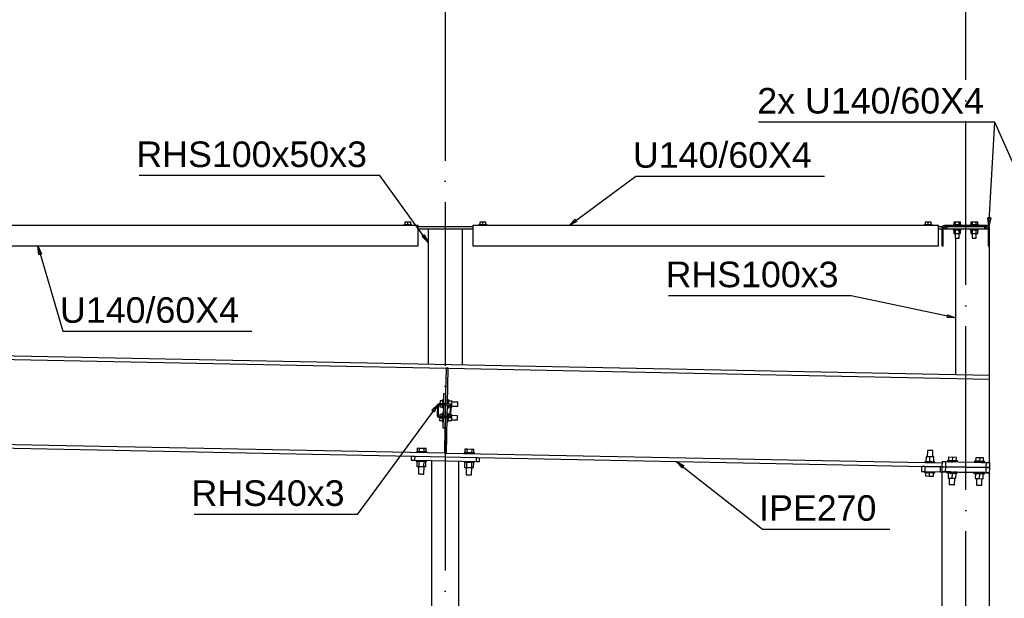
# Model space of a CAD drawing. Header units: millimetres. Extents: x 1814 to 94182, y 11562 to 49454.
# Tile 671 of 746: x 44415 to 44704, y 25424 to 25593. Entities that reach past the tile are written whole.
import ezdxf

# ---------------------------------------------------------------- set-up
doc = ezdxf.new("R2010")
doc.units = ezdxf.units.MM
doc.linetypes.add('ACAD_ISO04W100', pattern=[30, 24, -3, 0, -3])
for name, color, linetype in [('AS_Belki', 145, 'Continuous'), ('AS_Blachy', 30, 'Continuous'), ('AS_Sruby', 9, 'Continuous'), ('osie', 40, 'ACAD_ISO04W100')]:
    doc.layers.add(name, color=color, linetype=linetype)
doc.styles.add('ARIAL', font='arial.ttf')

msp = doc.modelspace()

# ---------------------------------------------------------------- linework, layer by layer
at = {"color": 7}
msp.add_line((44699.473, 25532.871), (44701.26, 25563.458), dxfattribs=at)
at = {"color": 0, "linetype": 'ByBlock', "lineweight": -2}
for p, q in [((44576.515, 25533.105), (44578.275, 25534.929)), ((44578.772, 25534.259), (44576.515, 25533.105)), ((44578.772, 25534.259), (44578.275, 25534.929)), ((44699.473, 25532.871), (44699.203, 25535.391)), ((44700.035, 25535.342), (44699.203, 25535.391)), ((44700.035, 25535.342), (44699.473, 25532.871)), ((44534.102, 25530.374), (44533.427, 25529.885)), ((44534.102, 25530.374), (44535.231, 25528.105)), ((44535.231, 25528.105), (44533.427, 25529.885)), ((44421.084, 25524.589), (44420.777, 25527.105)), ((44420.777, 25527.105), (44421.883, 25524.825)), ((44421.084, 25524.589), (44421.883, 25524.825)), ((44687.349, 25506.928), (44687.176, 25506.113)), ((44689.707, 25505.999), (44687.176, 25506.113)), ((44687.349, 25506.928), (44689.707, 25505.999)), ((44536.258, 25478.929), (44538.071, 25480.7)), ((44536.258, 25478.929), (44536.93, 25478.437)), ((44538.071, 25480.7), (44536.93, 25478.437)), ((44609.606, 25462.059), (44607.902, 25463.935)), ((44607.902, 25463.935), (44610.123, 25462.714)), ((44609.606, 25462.059), (44610.123, 25462.714))]:
    msp.add_line(p, q, dxfattribs=at)
at = {"color": 7}
for points in [[(44714.689, 25533.105), (44701.26, 25563.458), (44631.944, 25563.458)], [(44535.231, 25528.105), (44520.995, 25547.753), (44450.523, 25547.753)], [(44576.515, 25533.105), (44596.009, 25547.553), (44651.348, 25547.553)], [(44420.777, 25527.105), (44428.152, 25502.08), (44483.492, 25502.08)], [(44689.707, 25505.999), (44659.167, 25512.518), (44605.587, 25512.518)], [(44538.071, 25480.7), (44514.419, 25448.381), (44466.666, 25448.381)], [(44607.902, 25463.935), (44633.149, 25444.016), (44670.429, 25444.016)]]:
    msp.add_lwpolyline(points, dxfattribs=at)
at = {"layer": 'AS_Belki', "linetype": 'Continuous', "ltscale": 0.25}
for p, q in [((44532.232, 25533.105), (44389.231, 25533.105)), ((44532.232, 25527.105), (44532.232, 25533.105)), ((44684.707, 25533.105), (44548.231, 25533.105)), ((44548.231, 25533.105), (44548.231, 25527.105)), ((44684.707, 25527.105), (44684.707, 25533.105)), ((44698.908, 25533.105), (44686.508, 25533.105)), ((44535.231, 25532.105), (44535.231, 25492.391)), ((44545.231, 25492.191), (44545.231, 25532.105)), ((44685.708, 25532.305), (44685.708, 25527.105)), ((44686.108, 25527.105), (44686.108, 25532.305)), ((44698.908, 25532.705), (44686.508, 25532.705)), ((44691.408, 25532.105), (44694.008, 25532.105)), ((44696.408, 25532.105), (44699.308, 25532.105)), ((44699.308, 25532.305), (44699.308, 25527.105)), ((44699.708, 25527.105), (44699.708, 25532.305)), ((44689.707, 25529.355), (44689.707, 25489.307)), ((44389.231, 25527.105), (44532.232, 25527.105)), ((44548.231, 25527.105), (44684.707, 25527.105)), ((44685.708, 25527.105), (44686.108, 25527.105)), ((44699.308, 25527.105), (44699.708, 25527.105)), ((44699.707, 25489.108), (44699.707, 25527.105)), ((44699.707, 25489.108), (43948.308, 25504.108)), ((44382.05, 25494.429), (44540.45, 25491.267)), ((44540.45, 25491.267), (44541.05, 25491.255)), ((44541.05, 25491.255), (44699.707, 25488.087)), ((44699.708, 25463.603), (44699.708, 25489.108)), ((44537.932, 25480.385), (44537.871, 25477.285)), ((44538.173, 25477.429), (44538.229, 25480.229)), ((44539.541, 25480.803), (44538.391, 25480.826)), ((44538.535, 25480.523), (44539.535, 25480.503)), ((44539.541, 25480.803), (44539.535, 25480.503)), ((44539.535, 25480.503), (44540.335, 25480.487)), ((44540.341, 25480.787), (44539.541, 25480.803)), ((44540.341, 25480.787), (44540.335, 25480.487)), ((44540.335, 25480.487), (44541.335, 25480.467)), ((44541.491, 25480.764), (44540.341, 25480.787)), ((44541.629, 25480.161), (44541.573, 25477.361)), ((44541.87, 25477.205), (44541.932, 25480.305)), ((44538.311, 25476.826), (44539.461, 25476.803)), ((44539.467, 25477.103), (44538.467, 25477.123)), ((44539.467, 25477.103), (44539.461, 25476.803)), ((44539.461, 25476.803), (44540.261, 25476.788)), ((44540.267, 25477.087), (44539.467, 25477.103)), ((44540.267, 25477.087), (44540.261, 25476.788)), ((44540.261, 25476.788), (44541.411, 25476.765)), ((44541.267, 25477.068), (44540.267, 25477.087)), ((44539.952, 25466.312), (44381.552, 25469.474)), ((44390.833, 25468.268), (44530.63, 25465.477)), ((44536.208, 25464.166), (44536.208, 25043.905)), ((44540.475, 25466.301), (44539.952, 25466.312)), ((44540.552, 25466.3), (44540.475, 25466.301)), ((44685.758, 25463.401), (44540.552, 25466.3)), ((44544.208, 25043.905), (44544.208, 25464.006)), ((44549.833, 25465.094), (44685.737, 25462.381)), ((44687.209, 25460.851), (44685.708, 25460.881)), ((44685.708, 25460.881), (44685.708, 25044.705)), ((44695.207, 25460.692), (44690.208, 25460.791)), ((44699.708, 25460.602), (44698.206, 25460.632)), ((44699.708, 25047.965), (44699.708, 25460.602))]:
    msp.add_line(p, q, dxfattribs=at)
for centre, radius, start, end in [((44686.508, 25532.305), 0.8, 90, 180), ((44698.908, 25532.305), 0.8, 0, 90), ((44538.382, 25480.376), 0.45, 88.85637, 178.85637), ((44541.482, 25480.314), 0.45, 358.85637, 88.85637), ((44538.32, 25477.276), 0.45, 178.85637, 268.85637), ((44541.42, 25477.214), 0.45, 268.85637, 358.85637)]:
    msp.add_arc(centre, radius, start, end, dxfattribs=at)
at = {"layer": 'AS_Belki', "linetype": 'Continuous', "ltscale": 0.25, "extrusion": (1.13687e-12, 1.72204e-13, -1)}
msp.add_arc((-44686.508, 25532.305, 0), 0.4, 0, 90, dxfattribs=at)
at = {"layer": 'AS_Belki', "linetype": 'Continuous', "ltscale": 0.25, "extrusion": (1.28622e-12, 0, -1)}
msp.add_arc((-44698.908, 25532.305, 0), 0.4, 90, 180, dxfattribs=at)
at = {"layer": 'AS_Belki', "linetype": 'Continuous', "ltscale": 0.25, "extrusion": (0, 0, -1)}
for centre, start, end in [((-44538.529, 25480.223), 1.14363, 91.14363), ((-44538.473, 25477.423), 271.14363, 1.14363)]:
    msp.add_arc(centre, 0.3, start, end, dxfattribs=at)
at = {"layer": 'AS_Belki', "linetype": 'Continuous', "ltscale": 0.25, "extrusion": (-1.31601e-13, -3.00598e-13, -1)}
msp.add_arc((-44541.329, 25480.167, 0), 0.3, 91.14363, 181.14363, dxfattribs=at)
at = {"layer": 'AS_Belki', "linetype": 'Continuous', "ltscale": 0.25, "extrusion": (-1.19499e-13, 3.05611e-13, -1)}
msp.add_arc((-44541.273, 25477.367, 0), 0.3, 181.14363, 271.14363, dxfattribs=at)
at = {"layer": 'AS_Blachy', "linetype": 'Continuous', "ltscale": 0.25}
for p, q in [((44548.231, 25532.705), (44532.232, 25532.705)), ((44532.232, 25532.105), (44548.231, 25532.105)), ((44685.874, 25532.706), (44684.707, 25532.706)), ((44684.707, 25532.106), (44685.708, 25532.106)), ((44686.108, 25532.106), (44686.207, 25532.106)), ((44686.207, 25532.546), (44686.207, 25532.106)), ((44686.207, 25532.106), (44686.561, 25532.106)), ((44686.561, 25532.106), (44686.707, 25532.106)), ((44686.707, 25532.705), (44686.707, 25532.106)), ((44686.707, 25532.106), (44686.854, 25532.106)), ((44686.854, 25532.106), (44687.207, 25532.106)), ((44687.207, 25532.705), (44687.207, 25532.106)), ((44687.207, 25532.106), (44698.207, 25532.106)), ((44698.207, 25532.705), (44698.207, 25532.106)), ((44698.207, 25532.106), (44698.561, 25532.106)), ((44698.561, 25532.106), (44698.707, 25532.106)), ((44698.707, 25532.106), (44698.707, 25532.705)), ((44698.707, 25532.106), (44698.854, 25532.106)), ((44698.854, 25532.106), (44699.207, 25532.106)), ((44699.207, 25532.547), (44699.207, 25532.106)), ((44699.207, 25532.106), (44699.314, 25532.106)), ((44699.561, 25532.706), (44699.547, 25532.706)), ((44699.707, 25532.706), (44699.561, 25532.706)), ((44699.707, 25532.305), (44699.707, 25532.706)), ((44540.45, 25491.267), (44540.301, 25483.788)), ((44541.05, 25491.255), (44540.45, 25491.267)), ((44540.841, 25480.777), (44541.05, 25491.255)), ((44539.701, 25483.8), (44539.641, 25480.801)), ((44540.301, 25483.788), (44539.701, 25483.8)), ((44540.301, 25483.788), (44540.241, 25480.789)), ((44539.635, 25480.501), (44539.567, 25477.101)), ((44540.167, 25477.089), (44540.235, 25480.489)), ((44540.201, 25478.789), (44540.167, 25477.089)), ((44540.767, 25477.077), (44540.835, 25480.477)), ((44539.561, 25476.801), (44539.501, 25473.802)), ((44540.161, 25476.79), (44540.101, 25473.79)), ((44540.552, 25466.3), (44540.761, 25476.778)), ((44539.501, 25473.802), (44540.101, 25473.79)), ((44540.101, 25473.79), (44539.952, 25466.312)), ((44530.234, 25465.485), (44530.21, 25464.286)), ((44530.21, 25464.286), (44530.503, 25464.28)), ((44530.503, 25464.28), (44531.21, 25464.266)), ((44530.63, 25465.477), (44531.234, 25465.465)), ((44531.234, 25465.465), (44531.21, 25464.266)), ((44531.21, 25464.266), (44536.208, 25464.166)), ((44531.234, 25465.465), (44549.229, 25465.106)), ((44536.208, 25464.166), (44540.697, 25464.076)), ((44539.952, 25466.312), (44540.475, 25466.301)), ((44540.697, 25464.076), (44549.205, 25463.906)), ((44549.229, 25465.106), (44549.205, 25463.906)), ((44549.205, 25463.906), (44549.912, 25463.892)), ((44549.229, 25465.106), (44549.833, 25465.094)), ((44549.912, 25463.892), (44550.205, 25463.886)), ((44550.205, 25463.886), (44550.229, 25465.086)), ((44685.767, 25463.881), (44685.737, 25462.381)), ((44685.767, 25463.881), (44699.767, 25463.601)), ((44685.767, 25463.881), (44686.06, 25463.875)), ((44686.06, 25463.875), (44686.767, 25463.861)), ((44686.767, 25463.861), (44686.737, 25462.361)), ((44679.741, 25462.501), (44679.712, 25461.002)), ((44679.712, 25461.002), (44680.004, 25460.996)), ((44680.004, 25460.996), (44680.711, 25460.982)), ((44680.741, 25462.482), (44680.034, 25462.496)), ((44680.741, 25462.482), (44680.711, 25460.982)), ((44680.711, 25460.982), (44685.21, 25460.892)), ((44685.24, 25462.392), (44680.741, 25462.482)), ((44685.24, 25462.392), (44685.21, 25460.892)), ((44685.594, 25462.385), (44685.24, 25462.392)), ((44685.74, 25462.382), (44685.594, 25462.385)), ((44685.74, 25462.381), (44685.71, 25460.882)), ((44685.737, 25462.381), (44686.03, 25462.375)), ((44686.03, 25462.375), (44686.737, 25462.361)), ((44686.74, 25462.361), (44686.71, 25460.862)), ((44686.737, 25462.361), (44698.738, 25462.122)), ((44698.738, 25462.123), (44686.74, 25462.362)), ((44686.74, 25462.362), (44686.74, 25462.361)), ((44698.708, 25460.623), (44698.738, 25462.122)), ((44698.738, 25462.123), (44698.768, 25463.621)), ((44699.445, 25462.108), (44698.738, 25462.123)), ((44698.738, 25462.122), (44698.738, 25462.123)), ((44698.738, 25462.122), (44699.445, 25462.107)), ((44698.768, 25463.621), (44699.475, 25463.607)), ((44699.737, 25462.103), (44699.445, 25462.108)), ((44699.445, 25462.107), (44699.737, 25462.102)), ((44699.475, 25463.607), (44699.767, 25463.601)), ((44699.708, 25460.603), (44699.737, 25462.102)), ((44699.737, 25462.102), (44699.767, 25463.601)), ((44685.21, 25460.892), (44685.564, 25460.885)), ((44685.564, 25460.885), (44686.003, 25460.876)), ((44686.003, 25460.876), (44686.71, 25460.862)), ((44686.71, 25460.862), (44698.708, 25460.623)), ((44698.708, 25460.623), (44699.415, 25460.609)), ((44699.415, 25460.609), (44699.708, 25460.603))]:
    msp.add_line(p, q, dxfattribs=at)
at = {"layer": 'AS_Sruby', "linetype": 'Continuous', "ltscale": 0.25}
for p, q in [((44528.055, 25533.355), (44528.032, 25533.355)), ((44528.032, 25533.355), (44528.032, 25533.105)), ((44528.123, 25533.355), (44528.055, 25533.355)), ((44528.234, 25533.355), (44528.123, 25533.355)), ((44528.383, 25533.355), (44528.234, 25533.355)), ((44529.232, 25534.105), (44528.364, 25534.105)), ((44528.364, 25534.105), (44528.364, 25533.355)), ((44528.565, 25533.355), (44528.383, 25533.355)), ((44528.772, 25533.355), (44528.565, 25533.355)), ((44528.997, 25533.355), (44528.772, 25533.355)), ((44529.232, 25533.355), (44528.997, 25533.355)), ((44530.099, 25534.105), (44529.232, 25534.105)), ((44529.232, 25533.355), (44529.232, 25534.105)), ((44529.466, 25533.355), (44529.232, 25533.355)), ((44529.691, 25533.355), (44529.466, 25533.355)), ((44529.898, 25533.355), (44529.691, 25533.355)), ((44530.08, 25533.355), (44529.898, 25533.355)), ((44530.229, 25533.355), (44530.08, 25533.355)), ((44530.099, 25533.355), (44530.099, 25534.105)), ((44530.34, 25533.355), (44530.229, 25533.355)), ((44530.408, 25533.355), (44530.34, 25533.355)), ((44530.432, 25533.355), (44530.408, 25533.355)), ((44530.432, 25533.105), (44530.432, 25533.355)), ((44550.055, 25533.355), (44550.031, 25533.355)), ((44550.031, 25533.355), (44550.031, 25533.105)), ((44550.123, 25533.355), (44550.055, 25533.355)), ((44550.234, 25533.355), (44550.123, 25533.355)), ((44550.383, 25533.355), (44550.234, 25533.355)), ((44551.231, 25534.105), (44550.364, 25534.105)), ((44550.364, 25534.105), (44550.364, 25533.355)), ((44550.565, 25533.355), (44550.383, 25533.355)), ((44550.772, 25533.355), (44550.565, 25533.355)), ((44550.997, 25533.355), (44550.772, 25533.355)), ((44551.231, 25533.355), (44550.997, 25533.355)), ((44552.099, 25534.105), (44551.231, 25534.105)), ((44551.231, 25533.355), (44551.231, 25534.105)), ((44551.466, 25533.355), (44551.231, 25533.355)), ((44551.691, 25533.355), (44551.466, 25533.355)), ((44551.898, 25533.355), (44551.691, 25533.355)), ((44552.08, 25533.355), (44551.898, 25533.355)), ((44552.229, 25533.355), (44552.08, 25533.355)), ((44552.099, 25533.355), (44552.099, 25534.105)), ((44552.34, 25533.355), (44552.229, 25533.355)), ((44552.408, 25533.355), (44552.34, 25533.355)), ((44552.431, 25533.355), (44552.408, 25533.355)), ((44552.431, 25533.105), (44552.431, 25533.355)), ((44680.531, 25533.355), (44680.507, 25533.355)), ((44680.507, 25533.355), (44680.507, 25533.105)), ((44680.599, 25533.355), (44680.531, 25533.355)), ((44680.71, 25533.355), (44680.599, 25533.355)), ((44680.859, 25533.355), (44680.71, 25533.355)), ((44681.707, 25534.105), (44680.84, 25534.105)), ((44680.84, 25534.105), (44680.84, 25533.355)), ((44681.041, 25533.355), (44680.859, 25533.355)), ((44681.248, 25533.355), (44681.041, 25533.355)), ((44681.473, 25533.355), (44681.248, 25533.355)), ((44681.707, 25533.355), (44681.473, 25533.355)), ((44682.575, 25534.105), (44681.707, 25534.105)), ((44681.707, 25533.355), (44681.707, 25534.105)), ((44681.942, 25533.355), (44681.707, 25533.355)), ((44682.167, 25533.355), (44681.942, 25533.355)), ((44682.374, 25533.355), (44682.167, 25533.355)), ((44682.556, 25533.355), (44682.374, 25533.355)), ((44682.705, 25533.355), (44682.556, 25533.355)), ((44682.575, 25533.355), (44682.575, 25534.105)), ((44682.816, 25533.355), (44682.705, 25533.355)), ((44682.884, 25533.355), (44682.816, 25533.355)), ((44682.907, 25533.355), (44682.884, 25533.355)), ((44682.907, 25533.105), (44682.907, 25533.355)), ((44689.031, 25533.355), (44689.008, 25533.355)), ((44689.008, 25533.355), (44689.008, 25533.105)), ((44689.099, 25533.355), (44689.031, 25533.355)), ((44689.21, 25533.355), (44689.099, 25533.355)), ((44689.707, 25534.105), (44689.206, 25534.105)), ((44689.206, 25534.105), (44689.206, 25533.355)), ((44689.359, 25533.355), (44689.21, 25533.355)), ((44689.541, 25533.355), (44689.359, 25533.355)), ((44689.748, 25533.355), (44689.541, 25533.355)), ((44690.708, 25534.105), (44689.707, 25534.105)), ((44689.707, 25533.355), (44689.707, 25534.105)), ((44689.973, 25533.355), (44689.748, 25533.355)), ((44690.208, 25533.355), (44689.973, 25533.355)), ((44690.442, 25533.355), (44690.208, 25533.355)), ((44690.667, 25533.355), (44690.442, 25533.355)), ((44690.874, 25533.355), (44690.667, 25533.355)), ((44691.209, 25534.105), (44690.708, 25534.105)), ((44690.708, 25534.105), (44690.708, 25533.355)), ((44691.056, 25533.355), (44690.874, 25533.355)), ((44691.205, 25533.355), (44691.056, 25533.355)), ((44691.316, 25533.355), (44691.205, 25533.355)), ((44691.209, 25533.355), (44691.209, 25534.105)), ((44691.384, 25533.355), (44691.316, 25533.355)), ((44691.408, 25533.355), (44691.384, 25533.355)), ((44691.408, 25533.105), (44691.408, 25533.355)), ((44694.031, 25533.355), (44694.008, 25533.355)), ((44694.008, 25533.355), (44694.008, 25533.105)), ((44694.099, 25533.355), (44694.031, 25533.355)), ((44694.21, 25533.355), (44694.099, 25533.355)), ((44694.707, 25534.105), (44694.206, 25534.105)), ((44694.206, 25534.105), (44694.206, 25533.355)), ((44694.359, 25533.355), (44694.21, 25533.355)), ((44694.541, 25533.355), (44694.359, 25533.355)), ((44694.748, 25533.355), (44694.541, 25533.355)), ((44695.708, 25534.105), (44694.707, 25534.105)), ((44694.707, 25533.355), (44694.707, 25534.105)), ((44694.973, 25533.355), (44694.748, 25533.355)), ((44695.208, 25533.355), (44694.973, 25533.355)), ((44695.442, 25533.355), (44695.208, 25533.355)), ((44695.667, 25533.355), (44695.442, 25533.355)), ((44695.874, 25533.355), (44695.667, 25533.355)), ((44696.209, 25534.105), (44695.708, 25534.105)), ((44695.708, 25534.105), (44695.708, 25533.355)), ((44696.056, 25533.355), (44695.874, 25533.355)), ((44696.205, 25533.355), (44696.056, 25533.355)), ((44696.316, 25533.355), (44696.205, 25533.355)), ((44696.209, 25533.355), (44696.209, 25534.105)), ((44696.384, 25533.355), (44696.316, 25533.355)), ((44696.408, 25533.355), (44696.384, 25533.355)), ((44696.408, 25533.105), (44696.408, 25533.355)), ((44689.008, 25532.106), (44689.008, 25531.856)), ((44689.008, 25531.856), (44689.031, 25531.856)), ((44689.031, 25531.856), (44689.099, 25531.856)), ((44689.099, 25531.856), (44689.21, 25531.856)), ((44689.206, 25531.856), (44689.206, 25530.776)), ((44689.206, 25530.776), (44689.707, 25530.776)), ((44689.21, 25531.856), (44689.359, 25531.856)), ((44689.359, 25531.856), (44689.541, 25531.856)), ((44689.541, 25531.856), (44689.748, 25531.856)), ((44689.608, 25530.776), (44689.608, 25529.355)), ((44689.707, 25530.776), (44689.707, 25531.856)), ((44689.707, 25530.776), (44690.708, 25530.776)), ((44689.748, 25531.856), (44689.973, 25531.856)), ((44689.973, 25531.856), (44690.208, 25531.856)), ((44690.208, 25531.856), (44690.442, 25531.856)), ((44690.442, 25531.856), (44690.667, 25531.856)), ((44690.667, 25531.856), (44690.874, 25531.856)), ((44690.708, 25531.856), (44690.708, 25530.776)), ((44690.708, 25530.776), (44691.209, 25530.776)), ((44690.808, 25529.355), (44690.808, 25530.776)), ((44690.874, 25531.856), (44691.056, 25531.856)), ((44691.056, 25531.856), (44691.205, 25531.856)), ((44691.205, 25531.856), (44691.316, 25531.856)), ((44691.209, 25530.776), (44691.209, 25531.856)), ((44691.316, 25531.856), (44691.384, 25531.856)), ((44691.384, 25531.856), (44691.408, 25531.856)), ((44691.408, 25531.856), (44691.408, 25532.106)), ((44694.008, 25532.106), (44694.008, 25531.856)), ((44694.008, 25531.856), (44694.031, 25531.856)), ((44694.031, 25531.856), (44694.099, 25531.856)), ((44694.099, 25531.856), (44694.21, 25531.856)), ((44694.206, 25531.856), (44694.206, 25530.776)), ((44694.206, 25530.776), (44694.707, 25530.776)), ((44694.21, 25531.856), (44694.359, 25531.856)), ((44694.359, 25531.856), (44694.541, 25531.856)), ((44694.541, 25531.856), (44694.748, 25531.856)), ((44694.608, 25530.776), (44694.608, 25529.355)), ((44694.707, 25530.776), (44694.707, 25531.856)), ((44694.707, 25530.776), (44695.708, 25530.776)), ((44694.748, 25531.856), (44694.973, 25531.856)), ((44694.973, 25531.856), (44695.208, 25531.856)), ((44695.208, 25531.856), (44695.442, 25531.856)), ((44695.442, 25531.856), (44695.667, 25531.856)), ((44695.667, 25531.856), (44695.874, 25531.856)), ((44695.708, 25531.856), (44695.708, 25530.776)), ((44695.708, 25530.776), (44696.209, 25530.776)), ((44695.808, 25529.355), (44695.808, 25530.776)), ((44695.874, 25531.856), (44696.056, 25531.856)), ((44696.056, 25531.856), (44696.205, 25531.856)), ((44696.205, 25531.856), (44696.316, 25531.856)), ((44696.209, 25530.776), (44696.209, 25531.856)), ((44696.316, 25531.856), (44696.384, 25531.856)), ((44696.384, 25531.856), (44696.408, 25531.856)), ((44696.408, 25531.856), (44696.408, 25532.106)), ((44689.608, 25529.355), (44689.653, 25529.355)), ((44689.653, 25529.355), (44689.783, 25529.355)), ((44689.783, 25529.355), (44689.978, 25529.355)), ((44689.978, 25529.355), (44690.208, 25529.355)), ((44690.208, 25529.355), (44690.437, 25529.355)), ((44690.437, 25529.355), (44690.632, 25529.355)), ((44690.632, 25529.355), (44690.762, 25529.355)), ((44690.762, 25529.355), (44690.808, 25529.355)), ((44694.608, 25529.355), (44694.653, 25529.355)), ((44694.653, 25529.355), (44694.783, 25529.355)), ((44694.783, 25529.355), (44694.978, 25529.355)), ((44694.978, 25529.355), (44695.208, 25529.355)), ((44695.208, 25529.355), (44695.437, 25529.355)), ((44695.437, 25529.355), (44695.632, 25529.355)), ((44695.632, 25529.355), (44695.762, 25529.355)), ((44695.762, 25529.355), (44695.808, 25529.355)), ((44538.659, 25481.688), (44538.641, 25480.821)), ((44539.408, 25481.673), (44538.659, 25481.688)), ((44539.391, 25480.806), (44539.397, 25481.104)), ((44539.4, 25481.265), (44539.396, 25481.04)), ((44539.404, 25481.472), (44539.4, 25481.265)), ((44539.408, 25481.654), (44539.404, 25481.472)), ((44539.411, 25481.803), (44539.408, 25481.654)), ((44539.413, 25481.914), (44539.411, 25481.803)), ((44539.415, 25481.982), (44539.413, 25481.914)), ((44539.665, 25482), (44539.415, 25482.005)), ((44539.415, 25482.005), (44539.415, 25481.982)), ((44539.65, 25481.26), (44539.647, 25481.107)), ((44539.658, 25481.649), (44539.654, 25481.467)), ((44541.115, 25481.972), (44540.865, 25481.977)), ((44541.1, 25481.231), (44541.095, 25481.006)), ((44541.104, 25481.438), (44541.1, 25481.231)), ((44541.108, 25481.62), (44541.104, 25481.438)), ((44541.111, 25481.769), (44541.108, 25481.62)), ((44542.188, 25481.617), (44541.108, 25481.639)), ((44541.113, 25481.88), (44541.111, 25481.769)), ((44541.114, 25481.948), (44541.113, 25481.88)), ((44541.115, 25481.972), (44541.114, 25481.948)), ((44542.171, 25480.75), (44542.188, 25481.617)), ((44543.902, 25481.316), (44542.182, 25481.35)), ((44543.895, 25480.945), (44543.899, 25481.14)), ((44543.899, 25481.14), (44543.901, 25481.27)), ((44543.901, 25481.27), (44543.902, 25481.316)), ((44538.635, 25480.521), (44538.624, 25479.954)), ((44538.624, 25479.954), (44539.374, 25479.939)), ((44539.368, 25479.629), (44539.367, 25479.606)), ((44539.367, 25479.606), (44539.617, 25479.601)), ((44539.369, 25479.697), (44539.368, 25479.629)), ((44539.371, 25479.808), (44539.369, 25479.697)), ((44539.374, 25479.957), (44539.371, 25479.808)), ((44539.378, 25480.139), (44539.374, 25479.957)), ((44539.382, 25480.347), (44539.378, 25480.139)), ((44539.385, 25480.505), (44539.382, 25480.347)), ((44539.396, 25481.04), (44539.391, 25480.806)), ((44540.817, 25479.577), (44541.067, 25479.572)), ((44541.069, 25479.663), (44541.067, 25479.595)), ((44541.067, 25479.595), (44541.067, 25479.572)), ((44541.071, 25479.774), (44541.069, 25479.663)), ((44541.074, 25479.923), (44541.071, 25479.774)), ((44541.073, 25479.905), (44541.623, 25479.894)), ((44541.077, 25480.105), (44541.074, 25479.923)), ((44541.082, 25480.313), (44541.077, 25480.105)), ((44541.085, 25480.471), (44541.082, 25480.313)), ((44541.095, 25481.006), (44541.091, 25480.772)), ((44542.171, 25480.75), (44541.491, 25480.764)), ((44541.923, 25479.888), (44542.153, 25479.883)), ((44542.153, 25479.883), (44542.171, 25480.75)), ((44542.159, 25480.15), (44543.878, 25480.116)), ((44543.878, 25480.116), (44543.879, 25480.162)), ((44543.879, 25480.162), (44543.882, 25480.292)), ((44543.882, 25480.292), (44543.886, 25480.486)), ((44543.886, 25480.486), (44543.89, 25480.716)), ((44543.89, 25480.716), (44543.895, 25480.945)), ((44538.561, 25476.821), (44538.544, 25475.954)), ((44538.544, 25475.954), (44539.294, 25475.939)), ((44538.579, 25477.689), (44538.567, 25477.121)), ((44539.329, 25477.674), (44538.579, 25477.689)), ((44539.288, 25475.63), (44539.287, 25475.607)), ((44539.287, 25475.607), (44539.537, 25475.602)), ((44539.289, 25475.698), (44539.288, 25475.63)), ((44539.291, 25475.809), (44539.289, 25475.698)), ((44539.294, 25475.958), (44539.291, 25475.809)), ((44539.298, 25476.14), (44539.294, 25475.958)), ((44539.302, 25476.347), (44539.298, 25476.14)), ((44539.307, 25476.572), (44539.302, 25476.347)), ((44539.311, 25476.806), (44539.307, 25476.572)), ((44539.32, 25477.266), (44539.317, 25477.108)), ((44539.325, 25477.473), (44539.32, 25477.266)), ((44539.328, 25477.655), (44539.325, 25477.473)), ((44539.331, 25477.804), (44539.328, 25477.655)), ((44539.333, 25477.915), (44539.331, 25477.804)), ((44539.335, 25477.983), (44539.333, 25477.915)), ((44539.585, 25478.001), (44539.335, 25478.006)), ((44539.335, 25478.006), (44539.335, 25477.983)), ((44540.737, 25475.578), (44540.987, 25475.573)), ((44541.035, 25477.972), (44540.785, 25477.977)), ((44540.989, 25475.664), (44540.987, 25475.596)), ((44540.987, 25475.596), (44540.987, 25475.573)), ((44540.991, 25475.775), (44540.989, 25475.664)), ((44540.994, 25475.924), (44540.991, 25475.775)), ((44540.998, 25476.106), (44540.994, 25475.924)), ((44540.994, 25475.905), (44542.073, 25475.884)), ((44541.002, 25476.313), (44540.998, 25476.106)), ((44541.006, 25476.538), (44541.002, 25476.313)), ((44541.011, 25476.773), (44541.005, 25476.473)), ((44541.011, 25476.773), (44541.006, 25476.538)), ((44541.011, 25476.773), (44542.091, 25476.751)), ((44541.02, 25477.232), (44541.017, 25477.074)), ((44541.017, 25477.074), (44541.017, 25477.072)), ((44541.024, 25477.439), (44541.02, 25477.232)), ((44541.028, 25477.621), (44541.024, 25477.439)), ((44541.031, 25477.77), (44541.028, 25477.621)), ((44541.578, 25477.629), (44541.028, 25477.64)), ((44541.033, 25477.881), (44541.031, 25477.77)), ((44541.034, 25477.949), (44541.033, 25477.881)), ((44541.035, 25477.972), (44541.034, 25477.949)), ((44542.108, 25477.618), (44541.878, 25477.623)), ((44542.073, 25475.884), (44542.091, 25476.751)), ((44542.079, 25476.151), (44543.798, 25476.117)), ((44542.091, 25476.751), (44542.108, 25477.618)), ((44543.822, 25477.317), (44542.103, 25477.351)), ((44543.798, 25476.117), (44543.799, 25476.162)), ((44543.799, 25476.162), (44543.802, 25476.292)), ((44543.802, 25476.292), (44543.806, 25476.487)), ((44543.806, 25476.487), (44543.81, 25476.717)), ((44543.81, 25476.717), (44543.815, 25476.946)), ((44543.815, 25476.946), (44543.819, 25477.141)), ((44543.819, 25477.141), (44543.821, 25477.271)), ((44543.821, 25477.271), (44543.822, 25477.317)), ((44531.76, 25466.775), (44531.754, 25466.475)), ((44531.788, 25466.775), (44531.76, 25466.775)), ((44531.874, 25466.773), (44531.788, 25466.775)), ((44532.012, 25466.77), (44531.874, 25466.773)), ((44531.942, 25467.772), (44531.922, 25466.772)), ((44532.611, 25467.758), (44531.942, 25467.772)), ((44532.199, 25466.766), (44532.012, 25466.77)), ((44532.426, 25466.762), (44532.199, 25466.766)), ((44532.685, 25466.757), (44532.426, 25466.762)), ((44532.591, 25466.759), (44532.611, 25467.758)), ((44533.948, 25467.732), (44532.611, 25467.758)), ((44532.967, 25466.751), (44532.685, 25466.757)), ((44533.259, 25466.745), (44532.967, 25466.751)), ((44533.552, 25466.739), (44533.259, 25466.745)), ((44533.833, 25466.734), (44533.552, 25466.739)), ((44534.092, 25466.729), (44533.833, 25466.734)), ((44533.948, 25467.732), (44533.928, 25466.732)), ((44534.616, 25467.718), (44533.948, 25467.732)), ((44534.32, 25466.724), (44534.092, 25466.729)), ((44534.506, 25466.72), (44534.32, 25466.724)), ((44534.645, 25466.718), (44534.506, 25466.72)), ((44534.596, 25466.719), (44534.616, 25467.718)), ((44534.73, 25466.716), (44534.645, 25466.718)), ((44534.759, 25466.715), (44534.73, 25466.716)), ((44534.753, 25466.415), (44534.759, 25466.715)), ((44545.939, 25467.492), (44545.919, 25466.493)), ((44546.608, 25467.479), (44545.939, 25467.492)), ((44546.588, 25466.479), (44546.608, 25467.479)), ((44547.945, 25467.452), (44546.608, 25467.479)), ((44547.945, 25467.452), (44547.925, 25466.453)), ((44548.614, 25467.439), (44547.945, 25467.452)), ((44548.594, 25466.439), (44548.614, 25467.439)), ((44681.466, 25467.168), (44681.428, 25465.268)), ((44681.527, 25467.167), (44681.466, 25467.168)), ((44681.7, 25467.164), (44681.527, 25467.167)), ((44681.96, 25467.158), (44681.7, 25467.164)), ((44682.266, 25467.152), (44681.96, 25467.158)), ((44682.572, 25467.146), (44682.266, 25467.152)), ((44682.831, 25467.141), (44682.572, 25467.146)), ((44683.005, 25467.138), (44682.831, 25467.141)), ((44683.066, 25467.136), (44683.005, 25467.138)), ((44683.028, 25465.236), (44683.066, 25467.136)), ((44531.709, 25464.256), (44531.703, 25463.956)), ((44531.732, 25463.955), (44531.703, 25463.956)), ((44531.817, 25463.953), (44531.732, 25463.955)), ((44531.956, 25463.951), (44531.817, 25463.953)), ((44531.866, 25463.952), (44531.836, 25462.473)), ((44532.142, 25463.947), (44531.956, 25463.951)), ((44532.37, 25463.942), (44532.142, 25463.947)), ((44532.629, 25463.937), (44532.37, 25463.942)), ((44532.505, 25462.459), (44532.534, 25463.939)), ((44532.91, 25463.932), (44532.629, 25463.937)), ((44533.203, 25463.926), (44532.91, 25463.932)), ((44533.496, 25463.92), (44533.203, 25463.926)), ((44533.777, 25463.914), (44533.496, 25463.92)), ((44534.036, 25463.909), (44533.777, 25463.914)), ((44533.872, 25463.912), (44533.842, 25462.433)), ((44534.263, 25463.905), (44534.036, 25463.909)), ((44534.45, 25463.901), (44534.263, 25463.905)), ((44534.588, 25463.898), (44534.45, 25463.901)), ((44534.511, 25462.419), (44534.54, 25463.899)), ((44534.674, 25463.896), (44534.588, 25463.898)), ((44534.703, 25463.896), (44534.674, 25463.896)), ((44534.703, 25463.896), (44534.709, 25464.196)), ((44545.706, 25463.976), (44545.7, 25463.676)), ((44545.757, 25466.496), (44545.751, 25466.196)), ((44545.786, 25466.495), (44545.757, 25466.496)), ((44545.871, 25466.494), (44545.786, 25466.495)), ((44546.009, 25466.491), (44545.871, 25466.494)), ((44546.196, 25466.487), (44546.009, 25466.491)), ((44546.423, 25466.482), (44546.196, 25466.487)), ((44546.683, 25466.477), (44546.423, 25466.482)), ((44546.964, 25466.472), (44546.683, 25466.477)), ((44547.256, 25466.466), (44546.964, 25466.472)), ((44547.549, 25466.46), (44547.256, 25466.466)), ((44547.83, 25466.454), (44547.549, 25466.46)), ((44548.09, 25466.449), (44547.83, 25466.454)), ((44548.317, 25466.445), (44548.09, 25466.449)), ((44548.503, 25466.441), (44548.317, 25466.445)), ((44548.642, 25466.438), (44548.503, 25466.441)), ((44548.727, 25466.436), (44548.642, 25466.438)), ((44548.7, 25463.616), (44548.706, 25463.916)), ((44548.756, 25466.436), (44548.727, 25466.436)), ((44548.75, 25466.136), (44548.756, 25466.436)), ((44680.699, 25463.802), (44680.693, 25463.502)), ((44680.727, 25463.801), (44680.699, 25463.802)), ((44680.813, 25463.8), (44680.727, 25463.801)), ((44680.951, 25463.797), (44680.813, 25463.8)), ((44681.138, 25463.793), (44680.951, 25463.797)), ((44681.07, 25465.275), (44681.04, 25463.795)), ((44682.228, 25465.252), (44681.07, 25465.275)), ((44681.365, 25463.789), (44681.138, 25463.793)), ((44682.198, 25463.772), (44682.228, 25465.252)), ((44683.386, 25465.229), (44682.228, 25465.252)), ((44683.356, 25463.749), (44683.386, 25465.229)), ((44687.274, 25464.151), (44687.269, 25463.851)), ((44687.303, 25464.15), (44687.274, 25464.151)), ((44687.389, 25464.148), (44687.303, 25464.15)), ((44687.389, 25464.148), (44687.303, 25464.15)), ((44687.527, 25464.146), (44687.389, 25464.148)), ((44687.527, 25464.146), (44687.389, 25464.148)), ((44687.521, 25463.846), (44687.708, 25463.842)), ((44687.611, 25464.144), (44687.527, 25464.146)), ((44687.714, 25464.142), (44687.527, 25464.146)), ((44687.636, 25465.144), (44687.616, 25464.144)), ((44689.952, 25465.097), (44687.636, 25465.144)), ((44689.952, 25465.097), (44687.636, 25465.144)), ((44687.941, 25464.137), (44687.714, 25464.142)), ((44688.2, 25464.132), (44687.941, 25464.137)), ((44688.482, 25464.127), (44688.2, 25464.132)), ((44688.476, 25463.827), (44688.768, 25463.821)), ((44688.774, 25464.121), (44688.482, 25464.127)), ((44688.768, 25463.821), (44689.061, 25463.815)), ((44688.794, 25465.121), (44688.774, 25464.121)), ((44688.774, 25464.121), (44689.932, 25464.098)), ((44689.067, 25464.115), (44688.774, 25464.121)), ((44689.348, 25464.109), (44689.067, 25464.115)), ((44689.607, 25464.104), (44689.348, 25464.109)), ((44689.835, 25464.1), (44689.607, 25464.104)), ((44690.021, 25464.096), (44689.835, 25464.1)), ((44689.932, 25464.098), (44689.952, 25465.097)), ((44690.021, 25464.096), (44689.938, 25464.098)), ((44690.16, 25464.093), (44690.021, 25464.096)), ((44690.16, 25464.093), (44690.021, 25464.096)), ((44690.245, 25464.091), (44690.16, 25464.093)), ((44690.245, 25464.091), (44690.16, 25464.093)), ((44690.274, 25464.091), (44690.245, 25464.091)), ((44690.268, 25463.791), (44690.274, 25464.091)), ((44695.273, 25463.991), (44695.267, 25463.691)), ((44695.302, 25463.99), (44695.273, 25463.991)), ((44695.387, 25463.989), (44695.302, 25463.99)), ((44695.387, 25463.989), (44695.302, 25463.99)), ((44695.526, 25463.986), (44695.387, 25463.989)), ((44695.526, 25463.986), (44695.387, 25463.989)), ((44695.609, 25463.984), (44695.526, 25463.986)), ((44695.712, 25463.982), (44695.526, 25463.986)), ((44695.634, 25464.984), (44695.615, 25463.984)), ((44695.615, 25463.984), (44696.773, 25463.961)), ((44697.951, 25464.938), (44695.634, 25464.984)), ((44696.793, 25464.961), (44695.634, 25464.984)), ((44695.939, 25463.978), (44695.712, 25463.982)), ((44696.199, 25463.973), (44695.939, 25463.978)), ((44696.48, 25463.967), (44696.199, 25463.973)), ((44696.773, 25463.961), (44696.48, 25463.967)), ((44696.793, 25464.961), (44696.773, 25463.961)), ((44697.065, 25463.955), (44696.773, 25463.961)), ((44697.951, 25464.938), (44696.793, 25464.961)), ((44697.347, 25463.95), (44697.065, 25463.955)), ((44697.606, 25463.944), (44697.347, 25463.95)), ((44697.833, 25463.94), (44697.606, 25463.944)), ((44698.02, 25463.936), (44697.833, 25463.94)), ((44697.931, 25463.938), (44697.951, 25464.938)), ((44698.02, 25463.936), (44697.936, 25463.938)), ((44698.158, 25463.933), (44698.02, 25463.936)), ((44698.158, 25463.933), (44698.02, 25463.936)), ((44698.243, 25463.932), (44698.158, 25463.933)), ((44698.243, 25463.932), (44698.158, 25463.933)), ((44698.272, 25463.931), (44698.243, 25463.932)), ((44698.266, 25463.631), (44698.272, 25463.931)), ((44531.836, 25462.473), (44532.505, 25462.459)), ((44532.374, 25462.462), (44532.33, 25460.263)), ((44532.505, 25462.459), (44533.842, 25462.433)), ((44533.842, 25462.433), (44534.511, 25462.419)), ((44533.929, 25460.231), (44533.973, 25462.43)), ((44545.729, 25463.676), (44545.7, 25463.676)), ((44545.815, 25463.674), (44545.729, 25463.676)), ((44545.953, 25463.671), (44545.815, 25463.674)), ((44545.863, 25463.673), (44545.833, 25462.193)), ((44545.833, 25462.193), (44546.502, 25462.18)), ((44546.14, 25463.667), (44545.953, 25463.671)), ((44546.367, 25463.663), (44546.14, 25463.667)), ((44546.371, 25462.183), (44546.327, 25459.983)), ((44546.626, 25463.658), (44546.367, 25463.663)), ((44546.502, 25462.18), (44546.532, 25463.66)), ((44546.502, 25462.18), (44547.839, 25462.153)), ((44546.908, 25463.652), (44546.626, 25463.658)), ((44547.2, 25463.646), (44546.908, 25463.652)), ((44547.493, 25463.64), (44547.2, 25463.646)), ((44547.774, 25463.635), (44547.493, 25463.64)), ((44548.033, 25463.63), (44547.774, 25463.635)), ((44547.869, 25463.633), (44547.839, 25462.153)), ((44547.839, 25462.153), (44548.508, 25462.14)), ((44547.927, 25459.951), (44547.97, 25462.151)), ((44548.261, 25463.625), (44548.033, 25463.63)), ((44548.447, 25463.621), (44548.261, 25463.625)), ((44548.586, 25463.619), (44548.447, 25463.621)), ((44548.508, 25462.14), (44548.537, 25463.62)), ((44548.671, 25463.617), (44548.586, 25463.619)), ((44548.7, 25463.616), (44548.671, 25463.617)), ((44680.642, 25460.983), (44680.636, 25460.683)), ((44681.624, 25463.783), (44681.365, 25463.789)), ((44681.906, 25463.778), (44681.624, 25463.783)), ((44682.198, 25463.772), (44681.906, 25463.778)), ((44682.491, 25463.766), (44682.198, 25463.772)), ((44682.772, 25463.761), (44682.491, 25463.766)), ((44683.032, 25463.755), (44682.772, 25463.761)), ((44683.259, 25463.751), (44683.032, 25463.755)), ((44683.445, 25463.747), (44683.259, 25463.751)), ((44683.584, 25463.744), (44683.445, 25463.747)), ((44683.669, 25463.743), (44683.584, 25463.744)), ((44683.636, 25460.624), (44683.642, 25460.924)), ((44683.698, 25463.742), (44683.669, 25463.743)), ((44683.692, 25463.442), (44683.698, 25463.742)), ((44695.296, 25463.691), (44695.381, 25463.689)), ((44695.381, 25463.689), (44695.52, 25463.686)), ((44697.341, 25463.65), (44697.6, 25463.645)), ((44697.6, 25463.645), (44697.827, 25463.64)), ((44698.014, 25463.636), (44698.152, 25463.634)), ((44698.237, 25463.632), (44698.266, 25463.631)), ((44532.33, 25460.263), (44532.391, 25460.261)), ((44532.391, 25460.261), (44532.564, 25460.258)), ((44532.564, 25460.258), (44532.823, 25460.253)), ((44532.823, 25460.253), (44533.129, 25460.247)), ((44533.129, 25460.247), (44533.436, 25460.24)), ((44533.436, 25460.24), (44533.695, 25460.235)), ((44533.695, 25460.235), (44533.868, 25460.232)), ((44533.868, 25460.232), (44533.929, 25460.231)), ((44546.327, 25459.983), (44546.388, 25459.982)), ((44546.388, 25459.982), (44546.561, 25459.978)), ((44546.561, 25459.978), (44546.821, 25459.973)), ((44546.821, 25459.973), (44547.127, 25459.967)), ((44547.127, 25459.967), (44547.433, 25459.961)), ((44547.433, 25459.961), (44547.692, 25459.956)), ((44547.692, 25459.956), (44547.866, 25459.952)), ((44547.866, 25459.952), (44547.927, 25459.951)), ((44680.636, 25460.683), (44680.665, 25460.683)), ((44680.665, 25460.683), (44680.751, 25460.681)), ((44680.751, 25460.681), (44680.889, 25460.678)), ((44680.889, 25460.678), (44681.076, 25460.675)), ((44680.978, 25460.677), (44680.958, 25459.677)), ((44680.958, 25459.677), (44682.116, 25459.654)), ((44681.076, 25460.675), (44681.303, 25460.67)), ((44681.303, 25460.67), (44681.562, 25460.665)), ((44681.562, 25460.665), (44681.844, 25460.659)), ((44681.844, 25460.659), (44682.136, 25460.654)), ((44682.116, 25459.654), (44682.136, 25460.654)), ((44682.116, 25459.654), (44683.274, 25459.631)), ((44682.136, 25460.654), (44682.429, 25460.648)), ((44682.429, 25460.648), (44682.71, 25460.642)), ((44682.71, 25460.642), (44682.969, 25460.637)), ((44682.969, 25460.637), (44683.197, 25460.632)), ((44683.197, 25460.632), (44683.383, 25460.629)), ((44683.274, 25459.631), (44683.294, 25460.63)), ((44683.383, 25460.629), (44683.522, 25460.626)), ((44683.522, 25460.626), (44683.607, 25460.624)), ((44683.607, 25460.624), (44683.636, 25460.624)), ((44687.209, 25460.852), (44687.203, 25460.552)), ((44687.203, 25460.552), (44687.231, 25460.552)), ((44687.237, 25460.852), (44687.209, 25460.852)), ((44687.231, 25460.552), (44687.317, 25460.55)), ((44687.323, 25460.85), (44687.237, 25460.852)), ((44687.323, 25460.85), (44687.237, 25460.852)), ((44687.317, 25460.55), (44687.455, 25460.547)), ((44687.461, 25460.847), (44687.323, 25460.85)), ((44687.461, 25460.847), (44687.323, 25460.85)), ((44687.455, 25460.547), (44687.642, 25460.544)), ((44687.648, 25460.844), (44687.461, 25460.847)), ((44687.648, 25460.844), (44687.461, 25460.847)), ((44687.544, 25460.546), (44687.515, 25459.066)), ((44687.515, 25459.066), (44688.673, 25459.043)), ((44687.642, 25460.544), (44687.869, 25460.539)), ((44687.875, 25460.839), (44687.648, 25460.844)), ((44687.873, 25459.059), (44687.835, 25457.138)), ((44687.869, 25460.539), (44688.128, 25460.534)), ((44688.134, 25460.834), (44687.875, 25460.839)), ((44688.128, 25460.534), (44688.41, 25460.528)), ((44688.416, 25460.828), (44688.134, 25460.834)), ((44688.143, 25460.834), (44688.402, 25460.829)), ((44688.402, 25460.829), (44688.708, 25460.822)), ((44688.41, 25460.528), (44688.702, 25460.522)), ((44688.708, 25460.822), (44688.416, 25460.828)), ((44688.702, 25460.522), (44688.673, 25459.043)), ((44688.673, 25459.043), (44689.831, 25459.02)), ((44688.702, 25460.522), (44688.995, 25460.517)), ((44688.708, 25460.822), (44689.014, 25460.816)), ((44688.708, 25460.822), (44689.001, 25460.817)), ((44688.995, 25460.517), (44689.276, 25460.511)), ((44689.282, 25460.811), (44689.001, 25460.817)), ((44689.276, 25460.511), (44689.536, 25460.506)), ((44689.542, 25460.806), (44689.282, 25460.811)), ((44689.434, 25457.106), (44689.473, 25459.027)), ((44689.536, 25460.506), (44689.763, 25460.501)), ((44689.769, 25460.801), (44689.542, 25460.806)), ((44689.769, 25460.801), (44689.735, 25460.802)), ((44689.763, 25460.501), (44689.949, 25460.498)), ((44689.955, 25460.797), (44689.769, 25460.801)), ((44689.955, 25460.798), (44689.769, 25460.801)), ((44689.831, 25459.02), (44689.86, 25460.499)), ((44689.949, 25460.498), (44690.088, 25460.495)), ((44690.094, 25460.795), (44689.955, 25460.798)), ((44690.094, 25460.795), (44689.955, 25460.797)), ((44690.088, 25460.495), (44690.173, 25460.493)), ((44690.179, 25460.793), (44690.094, 25460.795)), ((44690.179, 25460.793), (44690.094, 25460.795)), ((44690.173, 25460.493), (44690.202, 25460.493)), ((44690.208, 25460.792), (44690.179, 25460.793)), ((44690.202, 25460.493), (44690.208, 25460.792)), ((44695.207, 25460.693), (44695.201, 25460.393)), ((44695.201, 25460.393), (44695.23, 25460.392)), ((44695.236, 25460.692), (44695.207, 25460.693)), ((44695.23, 25460.392), (44695.315, 25460.39)), ((44695.321, 25460.69), (44695.236, 25460.692)), ((44695.321, 25460.69), (44695.236, 25460.692)), ((44695.315, 25460.39), (44695.454, 25460.388)), ((44695.46, 25460.688), (44695.321, 25460.69)), ((44695.46, 25460.688), (44695.321, 25460.69)), ((44695.454, 25460.388), (44695.64, 25460.384)), ((44695.646, 25460.684), (44695.46, 25460.688)), ((44695.646, 25460.684), (44695.46, 25460.688)), ((44695.543, 25460.386), (44695.513, 25458.906)), ((44695.513, 25458.906), (44696.671, 25458.883)), ((44695.64, 25460.384), (44695.868, 25460.379)), ((44695.874, 25460.679), (44695.646, 25460.684)), ((44695.871, 25458.899), (44695.833, 25456.979)), ((44695.868, 25460.379), (44696.127, 25460.374)), ((44696.133, 25460.674), (44695.874, 25460.679)), ((44695.907, 25460.679), (44695.968, 25460.677)), ((44696.127, 25460.374), (44696.408, 25460.369)), ((44696.414, 25460.669), (44696.133, 25460.674)), ((44696.408, 25460.369), (44696.701, 25460.363)), ((44696.707, 25460.663), (44696.414, 25460.669)), ((44696.701, 25460.363), (44696.671, 25458.883)), ((44696.671, 25458.883), (44697.829, 25458.86)), ((44696.701, 25460.363), (44696.993, 25460.357)), ((44696.999, 25460.657), (44696.707, 25460.663)), ((44696.993, 25460.357), (44697.275, 25460.351)), ((44697.281, 25460.651), (44696.999, 25460.657)), ((44697.275, 25460.351), (44697.534, 25460.346)), ((44697.54, 25460.646), (44697.281, 25460.651)), ((44697.433, 25456.947), (44697.471, 25458.867)), ((44697.446, 25460.648), (44697.507, 25460.647)), ((44697.534, 25460.346), (44697.761, 25460.342)), ((44697.767, 25460.642), (44697.54, 25460.646)), ((44697.761, 25460.342), (44697.948, 25460.338)), ((44697.954, 25460.638), (44697.767, 25460.642)), ((44697.954, 25460.638), (44697.767, 25460.642)), ((44697.829, 25458.86), (44697.859, 25460.34)), ((44697.948, 25460.338), (44698.086, 25460.335)), ((44698.092, 25460.635), (44697.954, 25460.638)), ((44698.092, 25460.635), (44697.954, 25460.638)), ((44698.086, 25460.335), (44698.172, 25460.333)), ((44698.178, 25460.633), (44698.092, 25460.635)), ((44698.178, 25460.633), (44698.092, 25460.635)), ((44698.172, 25460.333), (44698.2, 25460.333)), ((44698.206, 25460.633), (44698.178, 25460.633)), ((44698.2, 25460.333), (44698.206, 25460.633)), ((44687.835, 25457.138), (44687.896, 25457.137)), ((44687.896, 25457.137), (44688.069, 25457.133)), ((44688.069, 25457.133), (44688.328, 25457.128)), ((44688.328, 25457.128), (44688.634, 25457.122)), ((44688.634, 25457.122), (44688.941, 25457.116)), ((44688.941, 25457.116), (44689.2, 25457.111)), ((44689.2, 25457.111), (44689.373, 25457.107)), ((44689.373, 25457.107), (44689.434, 25457.106)), ((44695.833, 25456.979), (44695.894, 25456.977)), ((44695.894, 25456.977), (44696.067, 25456.974)), ((44696.067, 25456.974), (44696.327, 25456.969)), ((44696.327, 25456.969), (44696.633, 25456.963)), ((44696.633, 25456.963), (44696.939, 25456.956)), ((44696.939, 25456.956), (44697.198, 25456.951)), ((44697.198, 25456.951), (44697.372, 25456.948)), ((44697.372, 25456.948), (44697.433, 25456.947))]:
    msp.add_line(p, q, dxfattribs=at)
at = {"layer": 'osie', "ltscale": 2}
msp.add_line((44540.208, 25660.206), (44540.208, 24914.705), dxfattribs=at)
msp.add_lwpolyline([(44692.708, 24914.705), (44692.708, 25642.706), (44670.082, 25665.332)], dxfattribs=at)

# ---------------------------------------------------------------- texts
at = {"color": 7, "style": 'ARIAL'}
for s, p in [('2x U140/60X4 ', (44631.637, 25565.958)), ('RHS100x50x3 ', (44449.699, 25550.253)), ('U140/60X4 ', (44595.185, 25550.053)), ('RHS100x3 ', (44604.764, 25515.018)), ('U140/60X4 ', (44427.329, 25504.58)), ('RHS40x3 ', (44465.843, 25450.881)), ('IPE270 ', (44632.172, 25446.516))]:
    msp.add_text(s, height=7.5, dxfattribs=at).set_placement(p)

doc.saveas('drawing.dxf')
